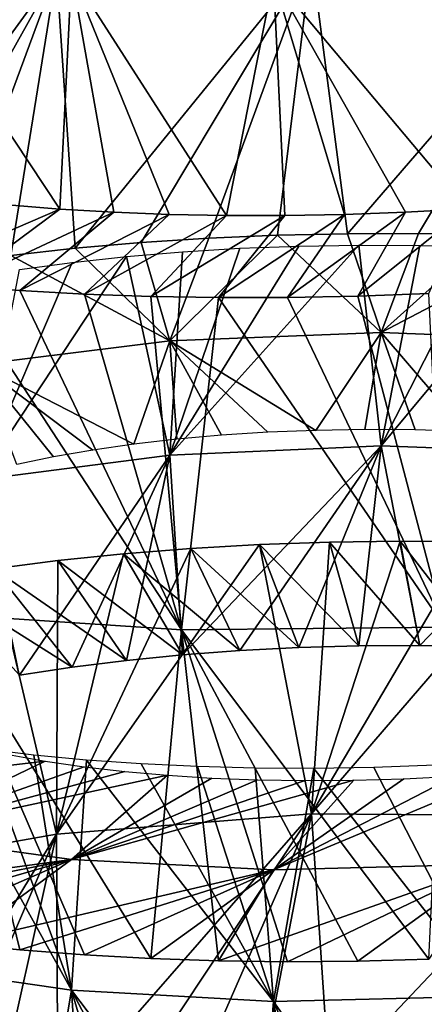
# Model space of a CAD drawing. Header units: millimetres. Extents: x -161 to 161, y -94 to 1149.
# Tile 813 of 1056: x 41.11 to 43.08, y 415.46 to 420.23. Entities that reach past the tile are written whole.
import ezdxf

# ---------------------------------------------------------------- set-up
doc = ezdxf.new("R2010")
doc.units = ezdxf.units.MM
doc.header["$LTSCALE"] = 81.481481
for name, color, linetype in [('68', 7, 'CONTINUOUS'), ('69', 7, 'CONTINUOUS'), ('70', 7, 'CONTINUOUS'), ('81', 7, 'CONTINUOUS')]:
    doc.layers.add(name, color=color, linetype=linetype)

msp = doc.modelspace()

# ---------------------------------------------------------------- linework, layer by layer
at = {"layer": '68', "color": 7, "linetype": 'CONTINUOUS', "true_color": 0xaaaaaa}
for points in [[(41.7031, 419.1544, -12.9656), (42.0302, 419.1756, -13.1018), (41.8424, 418.6781, -11.7962), (41.7031, 419.1544, -12.9656)], [(42.0302, 419.1756, -13.1018), (42.3638, 419.19, -13.2228), (41.8424, 418.6781, -11.7962), (42.0302, 419.1756, -13.1018)], [(41.8424, 418.6781, -11.7962), (42.3638, 419.19, -13.2228), (42.866, 418.7184, -12.2277), (41.8424, 418.6781, -11.7962)], [(42.3638, 419.19, -13.2228), (42.703, 419.1975, -13.3283), (42.866, 418.7184, -12.2277), (42.3638, 419.19, -13.2228)], [(42.703, 419.1975, -13.3283), (43.0469, 419.198, -13.4182), (42.866, 418.7184, -12.2277), (42.703, 419.1975, -13.3283)], [(43.0469, 419.198, -13.4182), (43.3945, 419.1913, -13.4922), (42.866, 418.7184, -12.2277), (43.0469, 419.198, -13.4182)], [(43.3945, 419.1913, -13.4922), (43.7449, 419.1775, -13.5504), (42.866, 418.7184, -12.2277), (43.3945, 419.1913, -13.4922)], [(42.866, 418.7184, -12.2277), (43.7449, 419.1775, -13.5504), (43.9488, 418.6768, -12.476), (42.866, 418.7184, -12.2277)], [(41.0712, 419.0922, -12.6485), (41.3833, 419.1265, -12.8144), (41.8424, 418.6781, -11.7962), (41.0712, 419.0922, -12.6485)], [(41.3833, 419.1265, -12.8144), (41.7031, 419.1544, -12.9656), (41.8424, 418.6781, -11.7962), (41.3833, 419.1265, -12.8144)], [(40.9148, 418.5628, -11.1941), (41.0712, 419.0922, -12.6485), (41.8424, 418.6781, -11.7962), (40.9148, 418.5628, -11.1941)], [(41.8424, 418.6781, -11.7962), (42.866, 418.7184, -12.2277), (42.549, 418.2445, -10.9064), (41.8424, 418.6781, -11.7962)], [(42.549, 418.2445, -10.9064), (42.866, 418.7184, -12.2277), (42.7871, 418.2484, -11.0182), (42.549, 418.2445, -10.9064)], [(42.7871, 418.2484, -11.0182), (42.866, 418.7184, -12.2277), (43.0308, 418.2468, -11.1175), (42.7871, 418.2484, -11.0182)], [(42.866, 418.7184, -12.2277), (43.9488, 418.6768, -12.476), (43.2791, 418.2395, -11.2041), (42.866, 418.7184, -12.2277)], [(43.0308, 418.2468, -11.1175), (42.866, 418.7184, -12.2277), (43.2791, 418.2395, -11.2041), (43.0308, 418.2468, -11.1175)], [(40.9148, 418.5628, -11.1941), (41.8424, 418.6781, -11.7962), (41.6672, 418.1774, -10.3424), (40.9148, 418.5628, -11.1941)], [(41.6672, 418.1774, -10.3424), (41.8424, 418.6781, -11.7962), (41.8758, 418.2015, -10.5), (41.6672, 418.1774, -10.3424)], [(41.8758, 418.2015, -10.5), (41.8424, 418.6781, -11.7962), (42.0927, 418.2208, -10.6469), (41.8758, 418.2015, -10.5)], [(42.0927, 418.2208, -10.6469), (41.8424, 418.6781, -11.7962), (42.3174, 418.2353, -10.7825), (42.0927, 418.2208, -10.6469)], [(42.3174, 418.2353, -10.7825), (41.8424, 418.6781, -11.7962), (42.549, 418.2445, -10.9064), (42.3174, 418.2353, -10.7825)], [(41.099, 418.0791, -9.8091), (40.9148, 418.5628, -11.1941), (41.2781, 418.116, -9.9964), (41.099, 418.0791, -9.8091)], [(41.2781, 418.116, -9.9964), (40.9148, 418.5628, -11.1941), (41.4678, 418.1488, -10.1743), (41.2781, 418.116, -9.9964)], [(41.4678, 418.1488, -10.1743), (40.9148, 418.5628, -11.1941), (41.6672, 418.1774, -10.3424), (41.4678, 418.1488, -10.1743)], [(41.2374, 416.6421, -3.5166), (39.7758, 416.4696, -3.4587), (41.0596, 416.6739, -3.709), (41.2374, 416.6421, -3.5166)], [(40.4975, 416.2858, -2.6304), (39.7758, 416.4696, -3.4587), (41.2374, 416.6421, -3.5166), (40.4975, 416.2858, -2.6304)], [(41.4255, 416.6145, -3.3338), (40.4975, 416.2858, -2.6304), (41.2374, 416.6421, -3.5166), (41.4255, 416.6145, -3.3338)], [(41.6232, 416.5915, -3.1613), (40.4975, 416.2858, -2.6304), (41.4255, 416.6145, -3.3338), (41.6232, 416.5915, -3.1613)], [(41.8298, 416.5732, -2.9994), (40.4975, 416.2858, -2.6304), (41.6232, 416.5915, -3.1613), (41.8298, 416.5732, -2.9994)], [(43.4024, 416.1432, -1.0638), (42.3443, 416.115, -1.4127), (43.4752, 416.5879, -2.1903), (43.4024, 416.1432, -1.0638)], [(43.4752, 416.5879, -2.1903), (42.3443, 416.115, -1.4127), (43.2243, 416.5696, -2.2683), (43.4752, 416.5879, -2.1903)], [(41.3645, 416.1648, -1.941), (40.4975, 416.2858, -2.6304), (41.8298, 416.5732, -2.9994), (41.3645, 416.1648, -1.941)], [(42.0447, 416.5596, -2.8483), (41.3645, 416.1648, -1.941), (41.8298, 416.5732, -2.9994), (42.0447, 416.5596, -2.8483)], [(42.2675, 416.551, -2.7083), (41.3645, 416.1648, -1.941), (42.0447, 416.5596, -2.8483), (42.2675, 416.551, -2.7083)], [(42.4976, 416.5476, -2.5799), (41.3645, 416.1648, -1.941), (42.2675, 416.551, -2.7083), (42.4976, 416.5476, -2.5799)], [(42.3443, 416.115, -1.4127), (41.3645, 416.1648, -1.941), (42.7344, 416.5494, -2.4634), (42.3443, 416.115, -1.4127)], [(42.7344, 416.5494, -2.4634), (41.3645, 416.1648, -1.941), (42.4976, 416.5476, -2.5799), (42.7344, 416.5494, -2.4634)], [(43.2243, 416.5696, -2.2683), (42.3443, 416.115, -1.4127), (42.977, 416.5567, -2.3594), (43.2243, 416.5696, -2.2683)], [(42.977, 416.5567, -2.3594), (42.3443, 416.115, -1.4127), (42.7344, 416.5494, -2.4634), (42.977, 416.5567, -2.3594)], [(41.3645, 416.1648, -1.941), (39.6894, 415.9388, -1.8136), (40.4975, 416.2858, -2.6304), (41.3645, 416.1648, -1.941)], [(39.9529, 415.8849, -1.5791), (39.6894, 415.9388, -1.8136), (41.3645, 416.1648, -1.941), (39.9529, 415.8849, -1.5791)], [(40.228, 415.8366, -1.3572), (39.9529, 415.8849, -1.5791), (41.3645, 416.1648, -1.941), (40.228, 415.8366, -1.3572)], [(40.5137, 415.7941, -1.1484), (40.228, 415.8366, -1.3572), (41.3645, 416.1648, -1.941), (40.5137, 415.7941, -1.1484)], [(40.8093, 415.7576, -0.953), (40.5137, 415.7941, -1.1484), (41.3645, 416.1648, -1.941), (40.8093, 415.7576, -0.953)], [(42.3443, 416.115, -1.4127), (40.8093, 415.7576, -0.953), (41.3645, 416.1648, -1.941), (42.3443, 416.115, -1.4127)], [(41.1143, 415.7272, -0.7715), (40.8093, 415.7576, -0.953), (42.3443, 416.115, -1.4127), (41.1143, 415.7272, -0.7715)], [(41.4278, 415.703, -0.6043), (41.1143, 415.7272, -0.7715), (42.3443, 416.115, -1.4127), (41.4278, 415.703, -0.6043)], [(41.7493, 415.6853, -0.4519), (41.4278, 415.703, -0.6043), (42.3443, 416.115, -1.4127), (41.7493, 415.6853, -0.4519)], [(42.0781, 415.6743, -0.3146), (41.7493, 415.6853, -0.4519), (42.3443, 416.115, -1.4127), (42.0781, 415.6743, -0.3146)], [(42.413, 415.6699, -0.1928), (42.0781, 415.6743, -0.3146), (43.4024, 416.1432, -1.0638), (42.413, 415.6699, -0.1928)], [(43.4024, 416.1432, -1.0638), (42.0781, 415.6743, -0.3146), (42.3443, 416.115, -1.4127), (43.4024, 416.1432, -1.0638)], [(42.7532, 415.6723, -0.0867), (42.413, 415.6699, -0.1928), (43.4024, 416.1432, -1.0638), (42.7532, 415.6723, -0.0867)], [(43.0976, 415.6815, 0.0035), (42.7532, 415.6723, -0.0867), (43.4024, 416.1432, -1.0638), (43.0976, 415.6815, 0.0035)]]:
    msp.add_3dface(points, dxfattribs=at)
at = {"layer": '69', "color": 7, "linetype": 'CONTINUOUS', "true_color": 0xaaaaaa}
for points in [[(41.3089, 419.3169, -0.7076), (41.0569, 419.3377, -0.8878), (40.5137, 418.9743, 0.1364), (41.3089, 419.3169, -0.7076)], [(40.8093, 418.9456, 0.3331), (41.3089, 419.3169, -0.7076), (40.5137, 418.9743, 0.1364), (40.8093, 418.9456, 0.3331)], [(41.5698, 419.301, -0.5401), (41.3089, 419.3169, -0.7076), (40.8093, 418.9456, 0.3331), (41.5698, 419.301, -0.5401)], [(43.2826, 419.3182, 0.1778), (42.984, 419.3015, 0.0942), (42.7532, 418.8951, 1.2021), (43.2826, 419.3182, 0.1778)], [(43.0976, 418.9079, 1.2919), (43.2826, 419.3182, 0.1778), (42.7532, 418.8951, 1.2021), (43.0976, 418.9079, 1.2919)], [(41.1143, 418.9225, 0.5156), (41.5698, 419.301, -0.5401), (40.8093, 418.9456, 0.3331), (41.1143, 418.9225, 0.5156)], [(41.8389, 419.2903, -0.3855), (41.5698, 419.301, -0.5401), (41.1143, 418.9225, 0.5156), (41.8389, 419.2903, -0.3855)], [(41.4278, 418.905, 0.6837), (41.8389, 419.2903, -0.3855), (41.1143, 418.9225, 0.5156), (41.4278, 418.905, 0.6837)], [(42.1157, 419.2848, -0.2444), (41.8389, 419.2903, -0.3855), (41.4278, 418.905, 0.6837), (42.1157, 419.2848, -0.2444)], [(41.7493, 418.8935, 0.8367), (42.1157, 419.2848, -0.2444), (41.4278, 418.905, 0.6837), (41.7493, 418.8935, 0.8367)], [(42.3995, 419.2848, -0.1171), (42.1157, 419.2848, -0.2444), (41.7493, 418.8935, 0.8367), (42.3995, 419.2848, -0.1171)], [(42.0781, 418.8879, 0.9744), (42.3995, 419.2848, -0.1171), (41.7493, 418.8935, 0.8367), (42.0781, 418.8879, 0.9744)], [(42.6893, 419.2904, -0.0042), (42.3995, 419.2848, -0.1171), (42.0781, 418.8879, 0.9744), (42.6893, 419.2904, -0.0042)], [(42.413, 418.8884, 1.0962), (42.6893, 419.2904, -0.0042), (42.0781, 418.8879, 0.9744), (42.413, 418.8884, 1.0962)], [(42.984, 419.3015, 0.0942), (42.6893, 419.2904, -0.0042), (42.413, 418.8884, 1.0962), (42.984, 419.3015, 0.0942)], [(42.7532, 418.8951, 1.2021), (42.984, 419.3015, 0.0942), (42.413, 418.8884, 1.0962), (42.7532, 418.8951, 1.2021)], [(41.9442, 417.6725, -13.7671), (42.4669, 417.1923, -12.7943), (42.2772, 417.6916, -13.892), (41.9442, 417.6725, -13.7671)], [(42.2772, 417.6916, -13.892), (42.758, 417.2002, -12.9015), (42.6157, 417.7034, -14.0014), (42.2772, 417.6916, -13.892)], [(42.4669, 417.1923, -12.7943), (42.758, 417.2002, -12.9015), (42.2772, 417.6916, -13.892), (42.4669, 417.1923, -12.7943)], [(42.6157, 417.7034, -14.0014), (43.0538, 417.2015, -12.9947), (42.9589, 417.7078, -14.0954), (42.6157, 417.7034, -14.0014)], [(42.758, 417.2002, -12.9015), (43.0538, 417.2015, -12.9947), (42.6157, 417.7034, -14.0014), (42.758, 417.2002, -12.9015)], [(43.0538, 417.2015, -12.9947), (43.3538, 417.196, -13.0737), (42.9589, 417.7078, -14.0954), (43.0538, 417.2015, -12.9947)], [(42.9589, 417.7078, -14.0954), (43.3538, 417.196, -13.0737), (43.3061, 417.7047, -14.1737), (42.9589, 417.7078, -14.0954)], [(41.2987, 417.6131, -13.4718), (41.9025, 417.1568, -12.5381), (41.6178, 417.6463, -13.6269), (41.2987, 417.6131, -13.4718)], [(41.6178, 417.6463, -13.6269), (42.1815, 417.1778, -12.6731), (41.9442, 417.6725, -13.7671), (41.6178, 417.6463, -13.6269)], [(41.9025, 417.1568, -12.5381), (42.1815, 417.1778, -12.6731), (41.6178, 417.6463, -13.6269), (41.9025, 417.1568, -12.5381)], [(42.1815, 417.1778, -12.6731), (42.4669, 417.1923, -12.7943), (41.9442, 417.6725, -13.7671), (42.1815, 417.1778, -12.6731)], [(40.9881, 417.5732, -13.3024), (41.6308, 417.1297, -12.3899), (41.2987, 417.6131, -13.4718), (40.9881, 417.5732, -13.3024)], [(41.6308, 417.1297, -12.3899), (41.9025, 417.1568, -12.5381), (41.2987, 417.6131, -13.4718), (41.6308, 417.1297, -12.3899)], [(40.6866, 417.5268, -13.1192), (41.3673, 417.0966, -12.2289), (40.9881, 417.5732, -13.3024), (40.6866, 417.5268, -13.1192)], [(41.3673, 417.0966, -12.2289), (41.6308, 417.1297, -12.3899), (40.9881, 417.5732, -13.3024), (41.3673, 417.0966, -12.2289)], [(41.1129, 417.0579, -12.0557), (41.3673, 417.0966, -12.2289), (40.6866, 417.5268, -13.1192), (41.1129, 417.0579, -12.0557)]]:
    msp.add_3dface(points, dxfattribs=at)
at = {"layer": '70', "color": 7, "linetype": 'CONTINUOUS', "true_color": 0xaaaaaa}
for points in [[(41.3833, 419.1265, -12.8144), (41.2926, 420.4679, -12.1739), (42.5279, 420.535, -12.6832), (41.3833, 419.1265, -12.8144)], [(41.7031, 419.1544, -12.9656), (41.3833, 419.1265, -12.8144), (42.5279, 420.535, -12.6832), (41.7031, 419.1544, -12.9656)], [(42.0302, 419.1756, -13.1018), (41.7031, 419.1544, -12.9656), (42.5279, 420.535, -12.6832), (42.0302, 419.1756, -13.1018)], [(42.3638, 419.19, -13.2228), (42.0302, 419.1756, -13.1018), (42.5279, 420.535, -12.6832), (42.3638, 419.19, -13.2228)], [(42.703, 419.1975, -13.3283), (42.3638, 419.19, -13.2228), (42.5279, 420.535, -12.6832), (42.703, 419.1975, -13.3283)], [(42.703, 419.1975, -13.3283), (42.5279, 420.535, -12.6832), (43.8347, 420.5075, -12.9694), (42.703, 419.1975, -13.3283)], [(43.0469, 419.198, -13.4182), (42.703, 419.1975, -13.3283), (43.8347, 420.5075, -12.9694), (43.0469, 419.198, -13.4182)], [(43.3945, 419.1913, -13.4922), (43.0469, 419.198, -13.4182), (43.8347, 420.5075, -12.9694), (43.3945, 419.1913, -13.4922)], [(40.1889, 418.9528, -12.0666), (40.1731, 420.3145, -11.457), (41.2926, 420.4679, -12.1739), (40.1889, 418.9528, -12.0666)], [(40.4732, 419.0051, -12.2741), (40.1889, 418.9528, -12.0666), (41.2926, 420.4679, -12.1739), (40.4732, 419.0051, -12.2741)], [(40.7676, 419.0517, -12.4682), (40.4732, 419.0051, -12.2741), (41.2926, 420.4679, -12.1739), (40.7676, 419.0517, -12.4682)], [(41.0712, 419.0922, -12.6485), (40.7676, 419.0517, -12.4682), (41.2926, 420.4679, -12.1739), (41.0712, 419.0922, -12.6485)], [(41.3833, 419.1265, -12.8144), (41.0712, 419.0922, -12.6485), (41.2926, 420.4679, -12.1739), (41.3833, 419.1265, -12.8144)], [(41.8983, 417.2784, 0.2731), (40.8093, 418.9456, 0.3331), (40.7158, 417.3548, -0.3539), (41.8983, 417.2784, 0.2731)], [(41.1143, 418.9225, 0.5156), (40.8093, 418.9456, 0.3331), (41.8983, 417.2784, 0.2731), (41.1143, 418.9225, 0.5156)], [(41.4278, 418.905, 0.6837), (41.1143, 418.9225, 0.5156), (41.8983, 417.2784, 0.2731), (41.4278, 418.905, 0.6837)], [(41.7493, 418.8935, 0.8367), (41.4278, 418.905, 0.6837), (41.8983, 417.2784, 0.2731), (41.7493, 418.8935, 0.8367)], [(42.0781, 418.8879, 0.9744), (41.7493, 418.8935, 0.8367), (41.8983, 417.2784, 0.2731), (42.0781, 418.8879, 0.9744)], [(43.1753, 417.2916, 0.6818), (42.0781, 418.8879, 0.9744), (41.8983, 417.2784, 0.2731), (43.1753, 417.2916, 0.6818)], [(42.413, 418.8884, 1.0962), (42.0781, 418.8879, 0.9744), (43.1753, 417.2916, 0.6818), (42.413, 418.8884, 1.0962)], [(42.7532, 418.8951, 1.2021), (42.413, 418.8884, 1.0962), (43.1753, 417.2916, 0.6818), (42.7532, 418.8951, 1.2021)], [(43.0976, 418.9079, 1.2919), (42.7532, 418.8951, 1.2021), (43.1753, 417.2916, 0.6818), (43.0976, 418.9079, 1.2919)], [(41.9442, 417.6725, -13.7671), (42.2772, 417.6916, -13.892), (41.2926, 416.2883, -14.1197), (41.9442, 417.6725, -13.7671)], [(41.2926, 416.2883, -14.1197), (42.2772, 417.6916, -13.892), (42.5279, 416.387, -14.6238), (41.2926, 416.2883, -14.1197)], [(42.2772, 417.6916, -13.892), (42.6157, 417.7034, -14.0014), (42.5279, 416.387, -14.6238), (42.2772, 417.6916, -13.892)], [(42.6157, 417.7034, -14.0014), (42.9589, 417.7078, -14.0954), (42.5279, 416.387, -14.6238), (42.6157, 417.7034, -14.0014)], [(42.9589, 417.7078, -14.0954), (43.3061, 417.7047, -14.1737), (42.5279, 416.387, -14.6238), (42.9589, 417.7078, -14.0954)], [(43.3061, 417.7047, -14.1737), (43.6565, 417.6941, -14.2362), (42.5279, 416.387, -14.6238), (43.3061, 417.7047, -14.1737)], [(42.5279, 416.387, -14.6238), (43.6565, 417.6941, -14.2362), (43.8347, 416.3774, -14.9111), (42.5279, 416.387, -14.6238)], [(41.6178, 417.6463, -13.6269), (41.9442, 417.6725, -13.7671), (41.2926, 416.2883, -14.1197), (41.6178, 417.6463, -13.6269)], [(41.2987, 417.6131, -13.4718), (41.6178, 417.6463, -13.6269), (41.2926, 416.2883, -14.1197), (41.2987, 417.6131, -13.4718)], [(40.9881, 417.5732, -13.3024), (41.2987, 417.6131, -13.4718), (41.2926, 416.2883, -14.1197), (40.9881, 417.5732, -13.3024)], [(40.1731, 416.0904, -13.4137), (40.9881, 417.5732, -13.3024), (41.2926, 416.2883, -14.1197), (40.1731, 416.0904, -13.4137)], [(40.8093, 415.7576, -0.953), (41.1143, 415.7272, -0.7715), (40.7158, 417.3548, -0.3539), (40.8093, 415.7576, -0.953)], [(41.1143, 415.7272, -0.7715), (41.4278, 415.703, -0.6043), (40.7158, 417.3548, -0.3539), (41.1143, 415.7272, -0.7715)], [(41.4278, 415.703, -0.6043), (41.7493, 415.6853, -0.4519), (40.7158, 417.3548, -0.3539), (41.4278, 415.703, -0.6043)], [(41.7493, 415.6853, -0.4519), (41.8983, 417.2784, 0.2731), (40.7158, 417.3548, -0.3539), (41.7493, 415.6853, -0.4519)], [(41.7493, 415.6853, -0.4519), (42.0781, 415.6743, -0.3146), (41.8983, 417.2784, 0.2731), (41.7493, 415.6853, -0.4519)], [(43.0976, 415.6815, 0.0035), (43.1753, 417.2916, 0.6818), (41.8983, 417.2784, 0.2731), (43.0976, 415.6815, 0.0035)], [(42.0781, 415.6743, -0.3146), (42.413, 415.6699, -0.1928), (41.8983, 417.2784, 0.2731), (42.0781, 415.6743, -0.3146)], [(42.413, 415.6699, -0.1928), (42.7532, 415.6723, -0.0867), (41.8983, 417.2784, 0.2731), (42.413, 415.6699, -0.1928)], [(42.7532, 415.6723, -0.0867), (43.0976, 415.6815, 0.0035), (41.8983, 417.2784, 0.2731), (42.7532, 415.6723, -0.0867)], [(41.2987, 414.9782, -14.8002), (41.2926, 416.2883, -14.1197), (42.5279, 416.387, -14.6238), (41.2987, 414.9782, -14.8002)], [(41.6178, 415.0176, -14.9538), (41.2987, 414.9782, -14.8002), (42.5279, 416.387, -14.6238), (41.6178, 415.0176, -14.9538)], [(41.9442, 415.0494, -15.0928), (41.6178, 415.0176, -14.9538), (42.5279, 416.387, -14.6238), (41.9442, 415.0494, -15.0928)], [(42.2772, 415.0734, -15.2168), (41.9442, 415.0494, -15.0928), (42.5279, 416.387, -14.6238), (42.2772, 415.0734, -15.2168)], [(42.6157, 415.0895, -15.3257), (42.2772, 415.0734, -15.2168), (42.5279, 416.387, -14.6238), (42.6157, 415.0895, -15.3257)], [(42.6157, 415.0895, -15.3257), (42.5279, 416.387, -14.6238), (43.8347, 416.3774, -14.9111), (42.6157, 415.0895, -15.3257)], [(42.9589, 415.0977, -15.4194), (42.6157, 415.0895, -15.3257), (43.8347, 416.3774, -14.9111), (42.9589, 415.0977, -15.4194)], [(43.3061, 415.0978, -15.4978), (42.9589, 415.0977, -15.4194), (43.8347, 416.3774, -14.9111), (43.3061, 415.0978, -15.4978)], [(40.395, 414.8175, -14.2569), (40.1731, 416.0904, -13.4137), (41.2926, 416.2883, -14.1197), (40.395, 414.8175, -14.2569)], [(40.6866, 414.8779, -14.4513), (40.395, 414.8175, -14.2569), (41.2926, 416.2883, -14.1197), (40.6866, 414.8779, -14.4513)], [(40.9881, 414.9316, -14.6325), (40.6866, 414.8779, -14.4513), (41.2926, 416.2883, -14.1197), (40.9881, 414.9316, -14.6325)], [(41.2987, 414.9782, -14.8002), (40.9881, 414.9316, -14.6325), (41.2926, 416.2883, -14.1197), (41.2987, 414.9782, -14.8002)]]:
    msp.add_3dface(points, dxfattribs=at)
at = {"layer": '81', "color": 7, "linetype": 'CONTINUOUS', "true_color": 0xaaaaaa}
for points in [[(41.0569, 419.3377, -0.8878), (41.3089, 419.3169, -0.7076), (40.4975, 420.5398, -0.9396), (41.0569, 419.3377, -0.8878)], [(41.3089, 419.3169, -0.7076), (41.3645, 420.4564, -0.2447), (40.4975, 420.5398, -0.9396), (41.3089, 419.3169, -0.7076)], [(41.3089, 419.3169, -0.7076), (41.5698, 419.301, -0.5401), (41.3645, 420.4564, -0.2447), (41.3089, 419.3169, -0.7076)], [(41.5698, 419.301, -0.5401), (41.8389, 419.2903, -0.3855), (41.3645, 420.4564, -0.2447), (41.5698, 419.301, -0.5401)], [(41.8389, 419.2903, -0.3855), (42.1157, 419.2848, -0.2444), (41.3645, 420.4564, -0.2447), (41.8389, 419.2903, -0.3855)], [(42.1157, 419.2848, -0.2444), (42.3443, 420.4355, 0.2855), (41.3645, 420.4564, -0.2447), (42.1157, 419.2848, -0.2444)], [(43.2826, 419.3182, 0.1778), (43.4024, 420.4825, 0.6324), (42.3443, 420.4355, 0.2855), (43.2826, 419.3182, 0.1778)], [(42.1157, 419.2848, -0.2444), (42.3995, 419.2848, -0.1171), (42.3443, 420.4355, 0.2855), (42.1157, 419.2848, -0.2444)], [(42.3995, 419.2848, -0.1171), (42.6893, 419.2904, -0.0042), (42.3443, 420.4355, 0.2855), (42.3995, 419.2848, -0.1171)], [(42.6893, 419.2904, -0.0042), (42.984, 419.3015, 0.0942), (42.3443, 420.4355, 0.2855), (42.6893, 419.2904, -0.0042)], [(42.984, 419.3015, 0.0942), (43.2826, 419.3182, 0.1778), (42.3443, 420.4355, 0.2855), (42.984, 419.3015, 0.0942)], [(42.4669, 419.1375, -11.8934), (42.758, 419.1424, -12.0008), (41.8424, 418.1249, -12.0488), (42.4669, 419.1375, -11.8934)], [(41.8424, 418.1249, -12.0488), (42.758, 419.1424, -12.0008), (42.866, 418.1688, -12.48), (41.8424, 418.1249, -12.0488)], [(42.1815, 419.1265, -11.7718), (42.4669, 419.1375, -11.8934), (41.8424, 418.1249, -12.0488), (42.1815, 419.1265, -11.7718)], [(41.9025, 419.1095, -11.6363), (42.1815, 419.1265, -11.7718), (41.8424, 418.1249, -12.0488), (41.9025, 419.1095, -11.6363)], [(42.758, 419.1424, -12.0008), (43.0538, 419.1409, -12.0939), (42.866, 418.1688, -12.48), (42.758, 419.1424, -12.0008)], [(43.0538, 419.1409, -12.0939), (43.3538, 419.1332, -12.1727), (42.866, 418.1688, -12.48), (43.0538, 419.1409, -12.0939)], [(43.3538, 419.1332, -12.1727), (43.657, 419.119, -12.237), (42.866, 418.1688, -12.48), (43.3538, 419.1332, -12.1727)], [(42.866, 418.1688, -12.48), (43.657, 419.119, -12.237), (43.9488, 418.1292, -12.7286), (42.866, 418.1688, -12.48)], [(41.3673, 419.0582, -11.3255), (41.6308, 419.0866, -11.4873), (40.9148, 418.0048, -11.4477), (41.3673, 419.0582, -11.3255)], [(40.9148, 418.0048, -11.4477), (41.6308, 419.0866, -11.4873), (41.8424, 418.1249, -12.0488), (40.9148, 418.0048, -11.4477)], [(41.6308, 419.0866, -11.4873), (41.9025, 419.1095, -11.6363), (41.8424, 418.1249, -12.0488), (41.6308, 419.0866, -11.4873)], [(41.1129, 419.0244, -11.1512), (41.3673, 419.0582, -11.3255), (40.9148, 418.0048, -11.4477), (41.1129, 419.0244, -11.1512)], [(41.9025, 417.1568, -12.5381), (41.8424, 418.1249, -12.0488), (42.866, 418.1688, -12.48), (41.9025, 417.1568, -12.5381)], [(42.1815, 417.1778, -12.6731), (41.9025, 417.1568, -12.5381), (42.866, 418.1688, -12.48), (42.1815, 417.1778, -12.6731)], [(42.4669, 417.1923, -12.7943), (42.1815, 417.1778, -12.6731), (42.866, 418.1688, -12.48), (42.4669, 417.1923, -12.7943)], [(42.758, 417.2002, -12.9015), (42.4669, 417.1923, -12.7943), (42.866, 418.1688, -12.48), (42.758, 417.2002, -12.9015)], [(43.0538, 417.2015, -12.9947), (42.758, 417.2002, -12.9015), (42.866, 418.1688, -12.48), (43.0538, 417.2015, -12.9947)], [(43.0538, 417.2015, -12.9947), (42.866, 418.1688, -12.48), (43.9488, 418.1292, -12.7286), (43.0538, 417.2015, -12.9947)], [(41.1129, 417.0579, -12.0557), (40.9148, 418.0048, -11.4477), (41.8424, 418.1249, -12.0488), (41.1129, 417.0579, -12.0557)], [(41.3673, 417.0966, -12.2289), (41.1129, 417.0579, -12.0557), (41.8424, 418.1249, -12.0488), (41.3673, 417.0966, -12.2289)], [(41.6308, 417.1297, -12.3899), (41.3673, 417.0966, -12.2289), (41.8424, 418.1249, -12.0488), (41.6308, 417.1297, -12.3899)], [(41.9025, 417.1568, -12.5381), (41.6308, 417.1297, -12.3899), (41.8424, 418.1249, -12.0488), (41.9025, 417.1568, -12.5381)], [(43.3538, 417.196, -13.0737), (43.0538, 417.2015, -12.9947), (43.9488, 418.1292, -12.7286), (43.3538, 417.196, -13.0737)], [(41.3645, 415.5317, -2.2145), (40.6968, 416.7355, -2.2422), (40.4975, 415.6583, -2.9028), (41.3645, 415.5317, -2.2145)], [(40.9343, 416.7008, -2.045), (40.6968, 416.7355, -2.2422), (41.3645, 415.5317, -2.2145), (40.9343, 416.7008, -2.045)], [(41.1817, 416.6712, -1.8595), (40.9343, 416.7008, -2.045), (41.3645, 415.5317, -2.2145), (41.1817, 416.6712, -1.8595)], [(41.4383, 416.647, -1.6863), (41.1817, 416.6712, -1.8595), (41.3645, 415.5317, -2.2145), (41.4383, 416.647, -1.6863)], [(42.3443, 415.4776, -1.6866), (41.4383, 416.647, -1.6863), (41.3645, 415.5317, -2.2145), (42.3443, 415.4776, -1.6866)], [(41.7032, 416.6283, -1.5258), (41.4383, 416.647, -1.6863), (42.3443, 415.4776, -1.6866), (41.7032, 416.6283, -1.5258)], [(41.9755, 416.6152, -1.3786), (41.7032, 416.6283, -1.5258), (42.3443, 415.4776, -1.6866), (41.9755, 416.6152, -1.3786)], [(42.2547, 416.6079, -1.245), (41.9755, 416.6152, -1.3786), (42.3443, 415.4776, -1.6866), (42.2547, 416.6079, -1.245)], [(42.5402, 416.6066, -1.1253), (42.2547, 416.6079, -1.245), (42.3443, 415.4776, -1.6866), (42.5402, 416.6066, -1.1253)], [(43.4024, 415.5029, -1.3374), (42.5402, 416.6066, -1.1253), (42.3443, 415.4776, -1.6866), (43.4024, 415.5029, -1.3374)], [(42.8314, 416.6112, -1.0195), (42.5402, 416.6066, -1.1253), (43.4024, 415.5029, -1.3374), (42.8314, 416.6112, -1.0195)], [(43.1276, 416.622, -0.928), (42.8314, 416.6112, -1.0195), (43.4024, 415.5029, -1.3374), (43.1276, 416.622, -0.928)], [(40.9343, 414.4734, -3.02), (41.1817, 414.4386, -2.8355), (40.4975, 415.6583, -2.9028), (40.9343, 414.4734, -3.02)], [(41.1817, 414.4386, -2.8355), (41.3645, 415.5317, -2.2145), (40.4975, 415.6583, -2.9028), (41.1817, 414.4386, -2.8355)], [(41.1817, 414.4386, -2.8355), (41.4383, 414.4094, -2.663), (41.3645, 415.5317, -2.2145), (41.1817, 414.4386, -2.8355)], [(41.4383, 414.4094, -2.663), (41.7032, 414.386, -2.5032), (41.3645, 415.5317, -2.2145), (41.4383, 414.4094, -2.663)], [(41.7032, 414.386, -2.5032), (41.9755, 414.3687, -2.3564), (41.3645, 415.5317, -2.2145), (41.7032, 414.386, -2.5032)], [(41.9755, 414.3687, -2.3564), (42.2547, 414.3576, -2.223), (41.3645, 415.5317, -2.2145), (41.9755, 414.3687, -2.3564)], [(42.2547, 414.3576, -2.223), (42.3443, 415.4776, -1.6866), (41.3645, 415.5317, -2.2145), (42.2547, 414.3576, -2.223)], [(43.1276, 414.3626, -1.9058), (43.4024, 415.5029, -1.3374), (42.3443, 415.4776, -1.6866), (43.1276, 414.3626, -1.9058)], [(42.2547, 414.3576, -2.223), (42.5402, 414.3528, -2.1034), (42.3443, 415.4776, -1.6866), (42.2547, 414.3576, -2.223)], [(42.5402, 414.3528, -2.1034), (42.8314, 414.3545, -1.9976), (42.3443, 415.4776, -1.6866), (42.5402, 414.3528, -2.1034)], [(42.8314, 414.3545, -1.9976), (43.1276, 414.3626, -1.9058), (42.3443, 415.4776, -1.6866), (42.8314, 414.3545, -1.9976)]]:
    msp.add_3dface(points, dxfattribs=at)

doc.saveas('drawing.dxf')
